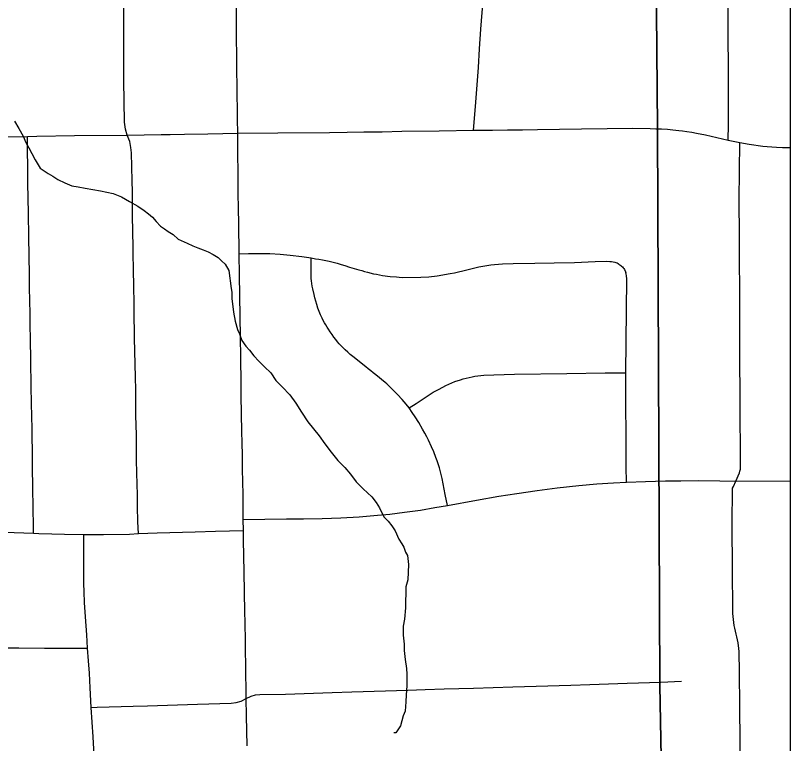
# Model space of a CAD drawing. Extents: x -59 to 82, y -3 to 49.
# Drawn here: x -8.7016 to -8.2786, y 31.6054 to 32.0029 of the extents above; entities that cross this region are included whole.
import ezdxf

# ---------------------------------------------------------------- set-up
doc = ezdxf.new("R2010")
doc.units = 0
for name, color, linetype in [('GM_X_City_Street', 7, 'Continuous'), ('GM_X_Corporation', 7, 'Continuous'), ('GM_X_Minor_River', 7, 'Continuous'), ('GM_X_State_Route', 7, 'Continuous'), ('SH_Data', 7, 'Continuous')]:
    doc.layers.add(name, color=color, linetype=linetype)

msp = doc.modelspace()

# ---------------------------------------------------------------- linework, layer by layer
at = {"layer": 'GM_X_City_Street'}
msp.add_line((-8.57712, 31.72168), (-8.57729, 31.72778), dxfattribs=at)
for points in [[(-8.31252, 31.93486), (-8.31246, 31.94347), (-8.31257, 32.02267), (-8.31264, 32.0402), (-8.31279, 32.06887), (-8.31271, 32.12932)], [(-8.4517, 31.94022), (-8.45109, 31.94673), (-8.45033, 31.95557), (-8.44963, 31.96497), (-8.44896, 31.97457), (-8.44835, 31.98463), (-8.44756, 31.99545), (-8.4464, 32.0115), (-8.44618, 32.01455), (-8.44544, 32.026), (-8.44464, 32.03655), (-8.44393, 32.04716), (-8.44329, 32.05573), (-8.4426, 32.06557), (-8.44223, 32.0723), (-8.44203, 32.07578), (-8.44182, 32.08009), (-8.44213, 32.08323)], [(-8.57729, 31.72778), (-8.57742, 31.7413), (-8.57767, 31.7551), (-8.57777, 31.76265), (-8.57798, 31.76966), (-8.57808, 31.77565), (-8.57836, 31.79544), (-8.57852, 31.80219), (-8.57866, 31.81619), (-8.57887, 31.82748), (-8.57939, 31.86119), (-8.5796, 31.87279), (-8.57976, 31.88938), (-8.57993, 31.89749), (-8.58008, 31.90586), (-8.58035, 31.93867), (-8.58044, 31.94626), (-8.58069, 31.9649), (-8.58079, 31.97258), (-8.58095, 31.99902), (-8.58107, 32.03869)], [(-8.64066, 31.93763), (-8.64156, 31.94081), (-8.64221, 31.94459), (-8.64244, 31.96735), (-8.64251, 31.98216), (-8.64241, 31.99932), (-8.64249, 32.01703), (-8.64256, 32.01799), (-8.64267, 32.01896), (-8.64282, 32.01992), (-8.643, 32.02087), (-8.64323, 32.02181), (-8.64349, 32.02274), (-8.6438, 32.02367), (-8.6441, 32.02438), (-8.64444, 32.02508), (-8.64482, 32.02576), (-8.64523, 32.02641), (-8.64635, 32.02833), (-8.64761, 32.02997)], [(-8.69185, 31.7202), (-8.69201, 31.73778), (-8.6921, 31.74135), (-8.69232, 31.76018), (-8.69259, 31.77772), (-8.69277, 31.78361), (-8.69286, 31.79167), (-8.69299, 31.79996), (-8.6932, 31.81481), (-8.69343, 31.8259), (-8.69359, 31.83394), (-8.69365, 31.8403), (-8.69375, 31.84688), (-8.69392, 31.85449), (-8.69406, 31.86135), (-8.69437, 31.88201), (-8.69455, 31.89479), (-8.69469, 31.90326), (-8.69482, 31.91116), (-8.69494, 31.92279), (-8.69504, 31.92665), (-8.69509, 31.93687)], [(-8.63457, 31.71998), (-8.63476, 31.72639), (-8.63501, 31.73472), (-8.63511, 31.74132), (-8.63525, 31.74672), (-8.63535, 31.75328), (-8.63553, 31.75993), (-8.63565, 31.774), (-8.63588, 31.78452), (-8.63594, 31.79016), (-8.63601, 31.7988), (-8.6362, 31.80514), (-8.63632, 31.81281), (-8.63644, 31.81921), (-8.63662, 31.82717), (-8.63683, 31.84154), (-8.63691, 31.84703), (-8.63703, 31.85358), (-8.63715, 31.86555), (-8.63732, 31.87162), (-8.6374, 31.87791), (-8.63751, 31.88346), (-8.6377, 31.89494), (-8.63783, 31.9067), (-8.63798, 31.91267), (-8.63826, 31.92791), (-8.63865, 31.93083), (-8.63927, 31.93408), (-8.64066, 31.93763)], [(-8.30587, 31.58654), (-8.30605, 31.60637), (-8.30623, 31.62582), (-8.30639, 31.64425), (-8.30659, 31.65546), (-8.30682, 31.65745), (-8.30696, 31.65871), (-8.30721, 31.66033), (-8.30746, 31.66196), (-8.30783, 31.66358), (-8.30821, 31.66514), (-8.30858, 31.6667), (-8.30895, 31.66827), (-8.30926, 31.66989), (-8.30951, 31.67146), (-8.30971, 31.67308), (-8.30989, 31.67471), (-8.31002, 31.67633), (-8.31014, 31.67796), (-8.31028, 31.70057), (-8.31043, 31.72476), (-8.31016, 31.74474), (-8.30977, 31.7458), (-8.30841, 31.74868), (-8.30644, 31.75315), (-8.30616, 31.75409), (-8.30593, 31.75512), (-8.30609, 31.7945), (-8.30617, 31.81608), (-8.30625, 31.83534), (-8.30631, 31.85374), (-8.30638, 31.86857), (-8.30645, 31.88237), (-8.30656, 31.90223), (-8.30631, 31.93363)], [(-8.5796, 31.87279), (-8.57442, 31.87292), (-8.56815, 31.873), (-8.56275, 31.87292), (-8.55721, 31.87266), (-8.55162, 31.87213), (-8.54527, 31.87132), (-8.54027, 31.87051), (-8.53784, 31.87011), (-8.53597, 31.86979), (-8.5341, 31.86945), (-8.53224, 31.86908), (-8.53038, 31.86869), (-8.52822, 31.86818), (-8.52607, 31.86761), (-8.52394, 31.867), (-8.52182, 31.86634), (-8.51931, 31.86555), (-8.51678, 31.8648), (-8.51425, 31.86406), (-8.51266, 31.86358), (-8.51107, 31.86313), (-8.50946, 31.86271), (-8.5062, 31.86193), (-8.50456, 31.86158), (-8.5029, 31.86126), (-8.50123, 31.86098), (-8.49707, 31.86045), (-8.49371, 31.86014), (-8.49218, 31.85997), (-8.49064, 31.85986), (-8.48037, 31.85997), (-8.47601, 31.86022), (-8.47446, 31.86035), (-8.47291, 31.86052), (-8.47137, 31.86074), (-8.46432, 31.86202), (-8.46203, 31.86245), (-8.45976, 31.86293), (-8.45749, 31.86344), (-8.45523, 31.86399), (-8.45299, 31.86459), (-8.45091, 31.86513), (-8.44863, 31.86567), (-8.44651, 31.86605), (-8.44438, 31.8664), (-8.44224, 31.8667), (-8.4401, 31.86695), (-8.43795, 31.86715), (-8.4358, 31.86731), (-8.4299, 31.86754), (-8.41817, 31.86772), (-8.40764, 31.86784), (-8.39644, 31.86808), (-8.38526, 31.86855), (-8.37918, 31.86873), (-8.37726, 31.86864), (-8.3763, 31.86854), (-8.37535, 31.86839), (-8.37441, 31.86821), (-8.37384, 31.86801), (-8.37328, 31.86778), (-8.37274, 31.8675), (-8.37222, 31.86719), (-8.37172, 31.86685), (-8.37124, 31.86647), (-8.37079, 31.86607), (-8.37036, 31.86563), (-8.36997, 31.86517), (-8.36961, 31.86468), (-8.36928, 31.86417), (-8.36851, 31.86253)], [(-8.4659, 31.73538), (-8.46702, 31.74127), (-8.46873, 31.75002), (-8.46937, 31.75292), (-8.47019, 31.75584), (-8.47147, 31.75977), (-8.47211, 31.76164), (-8.47326, 31.76461), (-8.47451, 31.76743), (-8.47624, 31.77109), (-8.47713, 31.77288), (-8.47822, 31.77486), (-8.4794, 31.77706), (-8.48148, 31.78066), (-8.4835, 31.7838), (-8.48512, 31.78619), (-8.48682, 31.7886), (-8.48833, 31.7906), (-8.49059, 31.79325), (-8.49307, 31.79591), (-8.49729, 31.80016), (-8.49811, 31.80097), (-8.49896, 31.80175), (-8.49984, 31.8025), (-8.50497, 31.80667), (-8.50631, 31.80782), (-8.50766, 31.80894), (-8.50905, 31.81003), (-8.51045, 31.81109), (-8.5174, 31.81665), (-8.51886, 31.81785), (-8.5203, 31.81908), (-8.52171, 31.82034), (-8.5228, 31.82139), (-8.52385, 31.82248), (-8.52486, 31.8236), (-8.52583, 31.82475), (-8.52676, 31.82594), (-8.52781, 31.82732), (-8.52881, 31.82873), (-8.52977, 31.83017), (-8.53068, 31.83164), (-8.53149, 31.83278), (-8.53226, 31.83394), (-8.53298, 31.83513), (-8.53365, 31.83634), (-8.53429, 31.83758), (-8.5351, 31.83942), (-8.53585, 31.84128), (-8.53655, 31.84315), (-8.5372, 31.84505), (-8.53774, 31.84685), (-8.53824, 31.84867), (-8.53868, 31.85049), (-8.53938, 31.85372), (-8.53964, 31.85513), (-8.53986, 31.85654), (-8.54002, 31.85795), (-8.54015, 31.85937), (-8.54023, 31.86079), (-8.5403, 31.86305), (-8.54027, 31.87051)], [(-8.36803, 31.74809), (-8.36821, 31.75654), (-8.36843, 31.80779), (-8.36798, 31.85895), (-8.36815, 31.86094), (-8.36831, 31.86172), (-8.36851, 31.86253)], [(-8.48682, 31.7886), (-8.48294, 31.79111), (-8.47961, 31.79331), (-8.47586, 31.79575), (-8.47356, 31.79717), (-8.47031, 31.79894), (-8.46673, 31.8008), (-8.46179, 31.80297), (-8.45872, 31.80402), (-8.45717, 31.80449), (-8.4556, 31.8049), (-8.45402, 31.80527), (-8.45243, 31.8056), (-8.45083, 31.80588), (-8.44923, 31.80612), (-8.44762, 31.80631), (-8.446, 31.80646), (-8.44045, 31.8067), (-8.43489, 31.80688), (-8.42933, 31.80701), (-8.40068, 31.80734), (-8.37978, 31.80772), (-8.36843, 31.80779)], [(-8.57729, 31.72778), (-8.55361, 31.72801), (-8.54447, 31.72813), (-8.53416, 31.72829), (-8.52411, 31.7286), (-8.51397, 31.72916), (-8.50405, 31.72998), (-8.49721, 31.73067), (-8.48925, 31.73166), (-8.48062, 31.73287), (-8.47278, 31.73418), (-8.4659, 31.73538), (-8.45007, 31.73828), (-8.43776, 31.74041), (-8.42794, 31.74198), (-8.41692, 31.74355), (-8.40599, 31.74504), (-8.39405, 31.74633), (-8.38423, 31.74716), (-8.37525, 31.74772), (-8.36803, 31.74809), (-8.35766, 31.74846), (-8.34673, 31.74874), (-8.33849, 31.74884)], [(-8.33849, 31.74884), (-8.32876, 31.74893), (-8.31719, 31.74884), (-8.30841, 31.74868), (-8.27858, 31.74879)], [(-8.7238, 31.72136), (-8.69185, 31.7202), (-8.68895, 31.7201), (-8.68173, 31.71982), (-8.67495, 31.71966), (-8.66425, 31.71944), (-8.65362, 31.7195), (-8.63938, 31.71976), (-8.63457, 31.71998), (-8.62429, 31.72035), (-8.60354, 31.72097), (-8.59237, 31.72133), (-8.57712, 31.72168)], [(-8.65688, 31.56805), (-8.65721, 31.57381), (-8.65762, 31.58059), (-8.65841, 31.59463), (-8.6589, 31.60232), (-8.65928, 31.6091), (-8.6603, 31.6251), (-8.66087, 31.63578), (-8.66131, 31.64375), (-8.66173, 31.65057), (-8.66223, 31.65749), (-8.66277, 31.66465), (-8.66342, 31.67448), (-8.6639, 31.68241), (-8.66414, 31.68817), (-8.66425, 31.69282), (-8.66425, 31.71944)], [(-8.57524, 31.60409), (-8.57548, 31.62057), (-8.57572, 31.62993), (-8.57597, 31.64854), (-8.57607, 31.65584), (-8.57616, 31.66229), (-8.57626, 31.67027), (-8.5764, 31.67837), (-8.57666, 31.68683), (-8.5768, 31.70023), (-8.57692, 31.70663), (-8.57712, 31.71766), (-8.57712, 31.72168)], [(-8.70786, 31.65766), (-8.69973, 31.65757), (-8.68588, 31.65744), (-8.66223, 31.65749)], [(-8.6603, 31.6251), (-8.65712, 31.62518), (-8.63734, 31.6258), (-8.62953, 31.62601), (-8.60222, 31.62689), (-8.58394, 31.62736), (-8.58113, 31.62769), (-8.57837, 31.62853), (-8.57572, 31.62993), (-8.57307, 31.63113), (-8.57068, 31.63189), (-8.56828, 31.63212), (-8.55429, 31.63236), (-8.52872, 31.63314), (-8.51812, 31.6335), (-8.48744, 31.63454), (-8.47804, 31.63489), (-8.46766, 31.63514), (-8.45166, 31.63565), (-8.43016, 31.63632), (-8.4175, 31.63669), (-8.3985, 31.63728), (-8.38816, 31.63756), (-8.36769, 31.63825), (-8.34929, 31.63887), (-8.33807, 31.63941)]]:
    msp.add_lwpolyline(points, dxfattribs=at)
at = {"layer": 'GM_X_Corporation'}
msp.add_lwpolyline([(-8.33647, 30.90891), (-8.34995, 31.63716), (-8.35112, 31.94135), (-8.35279, 32.13296), (-8.35414, 32.42839), (-8.27858, 32.42882), (-8.27858, 33.17959)], dxfattribs=at)
msp.add_lwpolyline([(-8.27858, 29.69996), (-8.27858, 32.42882), (-8.35414, 32.42839), (-8.35279, 32.13296), (-8.35112, 31.94135), (-8.34995, 31.63716), (-8.33647, 30.90891), (-8.33999, 30.40344), (-8.34329, 29.7075), (-8.34268, 29.69724)], close=True, dxfattribs=at)
at = {"layer": 'GM_X_Minor_River'}
for points in [[(-8.70219, 31.9453), (-8.69984, 31.94115), (-8.69749, 31.937), (-8.69591, 31.9336), (-8.69434, 31.93058), (-8.69277, 31.92756), (-8.69081, 31.92416), (-8.68808, 31.91963), (-8.68385, 31.91665), (-8.68116, 31.91517), (-8.67847, 31.91331), (-8.67463, 31.91146), (-8.67081, 31.90999), (-8.66737, 31.90928), (-8.66356, 31.90858), (-8.65936, 31.90788), (-8.65517, 31.90718), (-8.65173, 31.90647), (-8.6483, 31.90576), (-8.64371, 31.90392), (-8.63948, 31.90132), (-8.63487, 31.89873), (-8.63141, 31.89649), (-8.6291, 31.89463), (-8.62679, 31.89276), (-8.62485, 31.8905), (-8.62252, 31.88787), (-8.62022, 31.88639), (-8.61829, 31.88489), (-8.61561, 31.88341), (-8.6129, 31.88079), (-8.60792, 31.87858), (-8.60486, 31.8771), (-8.60217, 31.876), (-8.59911, 31.8749), (-8.59643, 31.8738), (-8.59375, 31.87232), (-8.59106, 31.87083), (-8.58913, 31.86896), (-8.5872, 31.86709), (-8.58524, 31.86369), (-8.58394, 31.85382), (-8.58353, 31.85192), (-8.58346, 31.84812), (-8.58302, 31.84394), (-8.58259, 31.8409), (-8.58174, 31.83596), (-8.58053, 31.83142), (-8.57935, 31.82915), (-8.57815, 31.82536), (-8.57582, 31.82235), (-8.57388, 31.8201), (-8.57155, 31.81709), (-8.56884, 31.81408), (-8.56575, 31.81109), (-8.56227, 31.80771), (-8.55954, 31.80357), (-8.55606, 31.80019), (-8.5518, 31.79569)], [(-8.5518, 31.79569), (-8.54869, 31.79117), (-8.54556, 31.78627), (-8.54206, 31.78099), (-8.53895, 31.77723), (-8.53585, 31.77347), (-8.53273, 31.76895), (-8.52923, 31.76444), (-8.52574, 31.75992), (-8.52188, 31.75618), (-8.51877, 31.75242), (-8.51566, 31.74828), (-8.5118, 31.74453), (-8.50948, 31.74228), (-8.50716, 31.74003), (-8.50483, 31.73702), (-8.50288, 31.73401), (-8.50052, 31.7291), (-8.4982, 31.72685), (-8.49625, 31.72421), (-8.49431, 31.72158), (-8.49233, 31.71704), (-8.49077, 31.7144), (-8.4896, 31.71251), (-8.48879, 31.70986), (-8.48762, 31.70798), (-8.48716, 31.70303), (-8.48741, 31.69466), (-8.48848, 31.69084), (-8.48868, 31.67942), (-8.48934, 31.67332), (-8.49004, 31.66951), (-8.48996, 31.66456), (-8.4895, 31.65962), (-8.48944, 31.6562), (-8.48898, 31.65126), (-8.48814, 31.64632), (-8.48809, 31.64328), (-8.48805, 31.641), (-8.48798, 31.63681), (-8.48829, 31.63186), (-8.4886, 31.62805), (-8.4889, 31.6231), (-8.49, 31.62042), (-8.49144, 31.61507), (-8.49404, 31.61123), (-8.49518, 31.61121)]]:
    msp.add_lwpolyline(points, dxfattribs=at)
at = {"layer": 'GM_X_State_Route'}
for points in [[(-8.61728, 31.93798), (-8.60946, 31.9381), (-8.59659, 31.93831), (-8.58035, 31.93867), (-8.55837, 31.93882), (-8.53027, 31.93902), (-8.5205, 31.93919), (-8.51155, 31.93933), (-8.50141, 31.93948), (-8.4907, 31.93972), (-8.47044, 31.94002), (-8.4517, 31.94022), (-8.44122, 31.94031), (-8.43304, 31.94042), (-8.42485, 31.94055), (-8.41667, 31.94068), (-8.39267, 31.94095), (-8.36465, 31.94133), (-8.35522, 31.94124), (-8.35207, 31.94112), (-8.34893, 31.94096), (-8.3458, 31.94076), (-8.34282, 31.94048), (-8.33955, 31.94018)], [(-8.33955, 31.94018), (-8.33755, 31.93995), (-8.33524, 31.93965), (-8.33253, 31.93918), (-8.32991, 31.93875), (-8.32494, 31.93769), (-8.31252, 31.93486), (-8.30631, 31.93363), (-8.30108, 31.93258), (-8.29863, 31.93221), (-8.29617, 31.93189), (-8.29371, 31.93161), (-8.29125, 31.93136), (-8.28877, 31.93116), (-8.2863, 31.93101), (-8.28299, 31.93086), (-8.27858, 31.93091)], [(-8.72379, 31.93643), (-8.7116, 31.93658), (-8.69509, 31.93687), (-8.68997, 31.93696), (-8.66934, 31.93735), (-8.64066, 31.93763), (-8.62217, 31.93791), (-8.61728, 31.93798)]]:
    msp.add_lwpolyline(points, dxfattribs=at)
at = {"layer": 'SH_Data'}
msp.add_lwpolyline([(-15.07858, 28.54818), (-8.27858, 28.54818), (-8.27858, 35.34818), (-15.07858, 35.34818)], close=True, dxfattribs=at)

doc.saveas('drawing.dxf')
